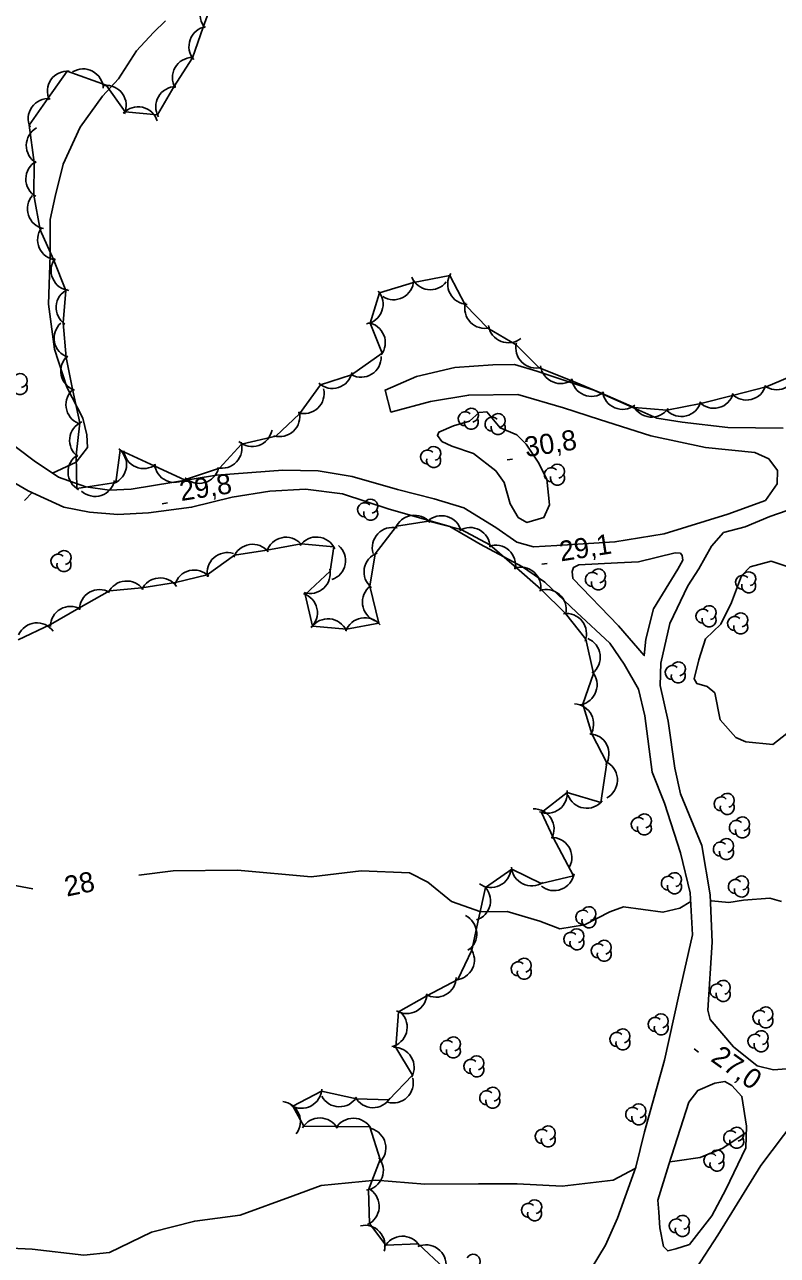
# Model space of a CAD drawing. Extents: x 646142 to 649934, y 5874075 to 5876351.
# Drawn here: x 648451.8 to 648564, y 5875630.2 to 5875813.8 of the extents above; entities that cross this region are included whole.
import ezdxf

# ---------------------------------------------------------------- set-up
doc = ezdxf.new("R2010")
doc.units = 0
for name, color, linetype in [('Niveau 1', 7, 'Continuous'), ('Niveau 2', 7, 'Continuous'), ('Niveau 21', 7, 'Continuous'), ('Niveau 3', 7, 'Continuous'), ('Niveau 44', 7, 'Continuous')]:
    doc.layers.add(name, color=color, linetype=linetype)

msp = doc.modelspace()

# ---------------------------------------------------------------- linework, layer by layer
at = {"layer": 'Niveau 1'}
for points in [[(648472.79, 5875814.36), (648471.03, 5875812.63), (648468.48, 5875809.91), (648465.77, 5875805.73), (648463.39, 5875803.13), (648460.09, 5875798.51), (648457.54, 5875792.98), (648456.36, 5875788.13), (648455.59, 5875784.74), (648455.59, 5875779.4), (648455.34, 5875772.1), (648456.24, 5875765.4), (648458.09, 5875759.69), (648460.49, 5875755.06), (648461.07, 5875752.58), (648461.15, 5875750.69), (648459.49, 5875748.5), (648455.94, 5875746.87)], [(648522.05, 5875747.24), (648518.7, 5875749.79), (648515.47, 5875750.9), (648514.02, 5875751.58), (648513.35, 5875752.51), (648513.54, 5875752.99), (648515.72, 5875753.94), (648518.1, 5875754.62), (648519.55, 5875755.91), (648520.71, 5875756.01), (648522.71, 5875753.63), (648525.18, 5875752.58), (648526.58, 5875751.19), (648528.38, 5875748.5), (648529.65, 5875746), (648530.04, 5875742.14), (648529.22, 5875740.27), (648526.68, 5875739.52), (648525.39, 5875740.27), (648524.17, 5875742.32), (648523.31, 5875745.49), (648522.05, 5875747.24)], [(648452.93, 5875743.98), (648451.77, 5875742.8)], [(648565.42, 5875708.02), (648563.36, 5875706.38), (648559.32, 5875706.78), (648557.81, 5875707.46), (648555.49, 5875710.1), (648554.67, 5875714.1), (648553.55, 5875715.04), (648552, 5875715.49), (648551.59, 5875716.21), (648552.33, 5875719.01), (648553.32, 5875722.18), (648555.57, 5875724.35), (648557.2, 5875727.58), (648558.65, 5875731.55), (648559.98, 5875732.88), (648563.1, 5875733.74), (648565.61, 5875732.92)]]:
    msp.add_lwpolyline(points, dxfattribs=at)
at = {"layer": 'Niveau 2'}
for points in [[(648468.85, 5875686.89), (648473.96, 5875687.53), (648483.54, 5875687.65), (648494.51, 5875686.67), (648501.98, 5875687.54), (648509.18, 5875687.25), (648511.91, 5875685.85), (648515.43, 5875682.97), (648519.82, 5875681.42), (648523.75, 5875681.5), (648528.59, 5875680.04), (648531.58, 5875678.9), (648535.25, 5875679.48), (648539.03, 5875681.44), (648541.09, 5875682.17), (648546.96, 5875681.37), (648549.48, 5875681.97), (648551.1, 5875682.95)], [(648445.28, 5875686.32), (648453.04, 5875684.86)], [(648554.02, 5875683.08), (648554.18, 5875683.08), (648556.76, 5875682.83), (648558.96, 5875683.17), (648562.87, 5875683.48), (648564.61, 5875682.98)], [(648547.98, 5875644.14), (648549.06, 5875644.3), (648552.51, 5875644.8), (648555.89, 5875646.16), (648559.37, 5875648.51)], [(648445.41, 5875631.47), (648452.94, 5875631.08), (648460.61, 5875630.19), (648464.46, 5875630.61), (648470.7, 5875633.63), (648477.15, 5875635.29), (648483.94, 5875636.17), (648491.84, 5875639.04), (648496.01, 5875640.58), (648504.18, 5875641.39), (648511.47, 5875640.82), (648519.46, 5875640.87), (648525.23, 5875640.87), (648531.94, 5875640.48), (648539.52, 5875641.42), (648542.83, 5875643.12)]]:
    msp.add_lwpolyline(points, dxfattribs=at)
at = {"layer": 'Niveau 21'}
for points in [[(648564.9, 5875753.61), (648556.64, 5875753.69), (648549.84, 5875754.48), (648546.07, 5875755.08), (648536.65, 5875759.24), (648528.16, 5875762.09), (648524.82, 5875763.08), (648521.58, 5875763.02), (648515.92, 5875762.64), (648510.23, 5875761.32), (648505.54, 5875759.27), (648506.4, 5875755.98), (648512.3, 5875757.55), (648518.02, 5875758.52), (648525.33, 5875758.59), (648532.12, 5875756.63), (648537.49, 5875754.9), (648545.14, 5875752.44), (648553.3, 5875750.72), (648560.68, 5875749.98), (648562.74, 5875749), (648564.05, 5875747.26), (648564, 5875745.28), (648562.24, 5875742.79), (648556.61, 5875740.78), (648547.12, 5875737.84), (648539.79, 5875736.61), (648531.13, 5875736.07), (648527.66, 5875735.88), (648525.16, 5875736.59), (648522.07, 5875738.76)], [(648522.07, 5875738.76), (648517.28, 5875741.71), (648512.87, 5875743.06), (648507.4, 5875744.44), (648500.61, 5875746.39), (648495.55, 5875747.22), (648490.31, 5875747.34), (648480.39, 5875746.57), (648467.68, 5875744.51), (648464.44, 5875744.34), (648460.92, 5875744.85), (648456.83, 5875746.26), (648453.22, 5875748.73), (648445.49, 5875754.55)], [(648448.52, 5875746.48), (648452.34, 5875744.26), (648457.65, 5875741.8), (648461.47, 5875741.06), (648465.71, 5875740.71), (648470.25, 5875740.94), (648476.68, 5875741.79), (648482.73, 5875743.29), (648488.36, 5875744.19), (648493.69, 5875744.49), (648499.21, 5875743.77), (648505.99, 5875741.54), (648515.18, 5875738.93), (648519.71, 5875736.3), (648526, 5875732.89), (648529.36, 5875730.63), (648534.14, 5875726.07), (648539.03, 5875721.52), (648541.2, 5875718.36), (648543.3, 5875714.63), (648544.28, 5875710.69), (648545.36, 5875702.29), (648547.19, 5875697.62), (648549.56, 5875690.23), (648551.03, 5875684.27), (648551.38, 5875677.98), (648549.32, 5875668.98), (648547.19, 5875659.28), (648544.22, 5875648.6), (648542.9, 5875643.32), (648540.16, 5875635.75), (648538.4, 5875631.7), (648535.25, 5875626.51)], [(648552.75, 5875691.35), (648549.56, 5875699.02), (648548.71, 5875702.85), (648547.73, 5875709.89), (648546.54, 5875715.18), (648546.63, 5875718.52), (648548.01, 5875724.47), (648550.67, 5875730.07), (648552.3, 5875732.61), (648554.21, 5875735.97), (648555.99, 5875738.05), (648559.23, 5875738.88), (648562.87, 5875740.42), (648566.76, 5875741.76)], [(648540.18, 5875733.51), (648534.4, 5875733.22), (648533.62, 5875732.81), (648533.44, 5875732.21), (648533.53, 5875731.17), (648540.31, 5875724.09), (648544.18, 5875719.67), (648544.43, 5875722.13), (648545.54, 5875726.65), (648549.2, 5875732.56), (648549.9, 5875733.9), (648549.84, 5875734.6), (648549.57, 5875734.92), (648548.76, 5875734.97), (648543.3, 5875733.67), (648540.18, 5875733.51)], [(648565.39, 5875658.02), (648563.46, 5875657.87), (648561.02, 5875658.48), (648557.5, 5875661.3), (648554, 5875665.39), (648553.67, 5875666.75), (648554.28, 5875676.9), (648553.98, 5875683.99), (648552.75, 5875691.35)], [(648556.34, 5875640.03), (648559.3, 5875646.24), (648559.4, 5875649.47), (648558.73, 5875653.89), (648557.24, 5875655.5), (648556.17, 5875656.11), (648554.7, 5875655.88), (648552.16, 5875654.76), (648550.81, 5875653.04), (648547.85, 5875643.73), (648546.19, 5875638.43), (648546.33, 5875636.6), (648546.5, 5875634.31), (648547.05, 5875631.48), (648547.67, 5875630.84), (648548.9, 5875631.17), (648550.91, 5875631.78), (648554.24, 5875636.07), (648556.34, 5875640.03)], [(648548.06, 5875622.26), (648555.12, 5875633.18), (648561.54, 5875643.57), (648566.64, 5875650.3)]]:
    msp.add_lwpolyline(points, dxfattribs=at)
at = {"layer": 'Niveau 3'}
for p, q in [((648523.72, 5875748.85), (648524.51, 5875748.97)), ((648472.29, 5875742.31), (648473.08, 5875742.43)), ((648528.9, 5875733.29), (648529.69, 5875733.42)), ((648551.61, 5875660.98), (648552.26, 5875660.51))]:
    msp.add_line(p, q, dxfattribs=at)
at = {"layer": 'Niveau 44'}
for points in [[(648480.17, 5875818.26), (648478.44, 5875813.41), (648476.82, 5875808.84), (648474.02, 5875804.54), (648471.61, 5875800.32), (648466.79, 5875800.79), (648463.96, 5875804.74), (648458.14, 5875806.86), (648455.27, 5875802.76), (648452.5, 5875798.78), (648453.24, 5875793.21), (648453.18, 5875788.35), (648454.14, 5875783.2)], [(648454.14, 5875783.2), (648456.09, 5875778.76), (648457.92, 5875774.14), (648457.55, 5875769.3), (648457.97, 5875764.14), (648458.94, 5875759.39), (648460.03, 5875754.37), (648459.47, 5875749.55), (648459.58, 5875744.57), (648465.42, 5875745.5), (648466.05, 5875750.31), (648471.21, 5875747.91), (648475.62, 5875745.88), (648480.84, 5875747.63), (648484.14, 5875751.19), (648489.26, 5875752.38), (648492.79, 5875755.71), (648495.9, 5875760.08), (648500.52, 5875761.57), (648505.12, 5875764.77), (648503.29, 5875769.27), (648504.72, 5875773.78), (648509.76, 5875775.32), (648515.17, 5875776.38), (648517.45, 5875771.98), (648520.85, 5875768.51), (648525.07, 5875766.01), (648528.52, 5875762.6), (648533.4, 5875760.63), (648537.88, 5875758.76), (648542.69, 5875756.68), (648547.52, 5875756.29), (648552.63, 5875757.25), (648557.33, 5875758.44), (648562.35, 5875759.75), (648566.82, 5875761.64)], [(648528.78, 5875685.64), (648533.63, 5875686.81), (648530.59, 5875692.54), (648528.86, 5875696.25), (648532.7, 5875699.22), (648537.72, 5875697.76), (648538.58, 5875703.65), (648536.36, 5875707.97), (648535, 5875712.41), (648536.6, 5875716.99), (648535.44, 5875722.11), (648532.45, 5875725.93), (648528.76, 5875729.57), (648525.11, 5875732.76), (648521.17, 5875736.17), (648516.9, 5875738.47), (648512, 5875739.74), (648507.22, 5875738.95), (648504.06, 5875734.82), (648503.26, 5875730.04), (648504.58, 5875724.48), (648499.8, 5875723.6), (648494.7, 5875724.05), (648493.64, 5875728.79), (648497.34, 5875732.26), (648497.89, 5875735.89), (648493.05, 5875736.32), (648487.91, 5875735.4), (648483.11, 5875734.64), (648479.01, 5875731.71), (648474.3, 5875730.55), (648469.26, 5875729.77), (648464.43, 5875729.32), (648459.86, 5875726.74), (648455.66, 5875724.31), (648450.85, 5875722.03)], [(648514.41, 5875628.2), (648510.48, 5875631.89), (648505.63, 5875631.71), (648503.2, 5875634.92), (648503.05, 5875639.96), (648504.8, 5875644.48), (648503.26, 5875649.38), (648498.4, 5875649.42), (648493.4, 5875649.47), (648491.76, 5875652.43), (648496.06, 5875654.68), (648501.26, 5875653.52), (648506.11, 5875653.38), (648509.63, 5875657.06), (648507.12, 5875661.21), (648507.52, 5875666.53), (648511.75, 5875668.9), (648516.39, 5875671.33), (648518.49, 5875675.71), (648519.45, 5875680.33), (648520.49, 5875685.07), (648524.43, 5875687.79), (648528.78, 5875685.64)]]:
    msp.add_lwpolyline(points, dxfattribs=at)
for centre, radius, start, end in [((648480.97, 5875815.25), 3, 100.4854, 220.4634), ((648479.3, 5875810.54), 3, 100.4854, 220.4634), ((648476.83, 5875805.9), 3, 90.3075, 210.2855), ((648458.19, 5875803.86), 3, 85.0929, 205.0708), ((648460.53, 5875804.19), 3, 1.948, 121.926), ((648463.95, 5875801.74), 3, 335.6703, 95.6483), ((648474.35, 5875801.55), 3, 90.3075, 210.2855), ((648455.33, 5875799.76), 3, 85.0929, 205.0708), ((648468.71, 5875798.54), 3, 17.2122, 137.1902), ((648455.04, 5875795.76), 3, 119.2664, 239.2443), ((648454.98, 5875790.76), 3, 119.2664, 239.2443), ((648455.21, 5875786.3), 3, 138.2561, 258.234), ((648456.73, 5875781.69), 3, 143.7898, 263.7678), ((648458.74, 5875777.12), 3, 143.7898, 263.7678), ((648506.79, 5875775.75), 3, 237.5834, 357.5613), ((648512.29, 5875777.24), 3, 202.1661, 322.144), ((648517.87, 5875775.06), 3, 147.7946, 267.7725), ((648459.49, 5875771.58), 3, 115.6014, 235.5794), ((648502.24, 5875772.09), 3, 280.2814, 40.2593), ((648520.41, 5875771.48), 3, 164.4334, 284.4114), ((648459.19, 5875767.02), 3, 131.5031, 251.4811), ((648502.57, 5875766.35), 3, 322.1083, 82.0862), ((648523.92, 5875769.33), 3, 188.486, 308.464), ((648528.03, 5875765.56), 3, 165.3127, 285.2907), ((648460.18, 5875762.12), 3, 131.5031, 251.4811), ((648501.96, 5875764.19), 3, 241.6713, 1.6493), ((648531.7, 5875763.25), 3, 187.349, 307.327), ((648451.13, 5875760.68), 1.05, 282.2692, 149.7263), ((648497.67, 5875762.51), 3, 227.829, 347.807), ((648536.32, 5875761.33), 3, 187.349, 307.327), ((648563.9, 5875762.32), 3, 232.8599, 352.8379), ((648451.13, 5875759.63), 1.05, 166.9369, 29.6212), ((648460.96, 5875757.09), 3, 128.1863, 248.1643), ((648493.45, 5875758.76), 3, 253.3616, 13.3395), ((648540.93, 5875759.4), 3, 187.349, 307.327), ((648559.39, 5875760.78), 3, 224.1775, 344.1555), ((648545.25, 5875758.24), 3, 205.4194, 325.3974), ((648549.7, 5875758.33), 3, 224.1775, 344.1555), ((648554.55, 5875759.56), 3, 224.1775, 344.1555), ((648489.82, 5875755.33), 3, 253.3616, 13.3395), ((648517.49, 5875754.99), 1.05, 44.1154, 269.804), ((648518.39, 5875755.52), 1.05, 282.2692, 149.7263), ((648521.49, 5875754.19), 1.05, 44.1154, 269.804), ((648522.39, 5875754.72), 1.05, 282.2692, 149.7263), ((648461.5, 5875751.76), 3, 113.4788, 233.4568), ((648485.74, 5875753.87), 3, 228.6423, 348.6202), ((648518.39, 5875754.47), 1.05, 166.9369, 29.6212), ((648522.39, 5875753.67), 1.05, 166.9369, 29.6212), ((648481.2, 5875750.61), 3, 257.0786, 17.0565), ((648461.27, 5875747.05), 3, 121.8621, 241.84), ((648463.99, 5875748.14), 3, 292.4509, 52.4288), ((648469.55, 5875750.56), 3, 186.742, 306.7199), ((648511.88, 5875749.29), 1.05, 44.1154, 269.804), ((648512.78, 5875749.82), 1.05, 282.2692, 149.7263), ((648474.15, 5875748.5), 3, 185.2948, 305.2728), ((648512.78, 5875748.77), 1.05, 166.9369, 29.6212), ((648531.23, 5875747.18), 1.05, 282.2692, 149.7263), ((648477.8, 5875748.35), 3, 225.8188, 345.7968), ((648530.33, 5875746.65), 1.05, 44.1154, 269.804), ((648531.23, 5875746.13), 1.05, 166.9369, 29.6212), ((648462.28, 5875746.41), 3, 228.3509, 348.3288), ((648502.49, 5875741.42), 1.05, 44.1154, 269.804), ((648503.39, 5875741.95), 1.05, 282.2692, 149.7263), ((648503.39, 5875740.9), 1.05, 166.9369, 29.6212), ((648509.9, 5875737.6), 3, 39.4277, 159.4057), ((648513.96, 5875737.53), 3, 13.9888, 133.9667), ((648506.63, 5875735.78), 3, 76.7855, 196.7634), ((648518.2, 5875735.77), 3, 1.6497, 121.6276), ((648490.77, 5875734.32), 3, 42.5348, 162.5127), ((648495.31, 5875734.35), 3, 24.8743, 144.8523), ((648457.67, 5875734.28), 1.05, 282.2692, 149.7263), ((648482, 5875732.03), 3, 71.7627, 191.7406), ((648485.78, 5875733.27), 3, 39.0124, 158.9904), ((648496.64, 5875733.83), 3, 288.8705, 48.8485), ((648505.4, 5875732.14), 3, 110.5674, 230.5454), ((648522.01, 5875733.13), 3, 348.8408, 108.8187), ((648456.77, 5875733.75), 1.05, 44.1154, 269.804), ((648457.67, 5875733.23), 1.05, 166.9369, 29.6212), ((648471.99, 5875728.25), 3, 35.297, 155.275), ((648477.08, 5875729.42), 3, 43.8351, 163.8131), ((648494.36, 5875731.92), 3, 252.4881, 12.4661), ((648525.77, 5875729.84), 3, 348.8408, 108.8187), ((648536.44, 5875731.02), 1.05, 44.1154, 269.804), ((648537.34, 5875731.55), 1.05, 282.2692, 149.7263), ((648558.84, 5875730.59), 1.05, 44.1154, 269.804), ((648559.74, 5875731.12), 1.05, 282.2692, 149.7263), ((648462.97, 5875726.51), 3, 60.157, 180.135), ((648467.01, 5875727.79), 3, 35.297, 155.275), ((648505.15, 5875727.64), 3, 127.4455, 247.4234), ((648529.54, 5875726.54), 3, 348.8408, 108.8187), ((648537.34, 5875730.5), 1.05, 166.9369, 29.6212), ((648559.74, 5875730.07), 1.05, 166.9369, 29.6212), ((648492.45, 5875726.04), 3, 312.5475, 72.5255), ((648458.65, 5875724), 3, 60.157, 180.135), ((648532.56, 5875722.94), 3, 338.0924, 98.0704), ((648552.93, 5875725.53), 1.05, 44.1154, 269.804), ((648553.83, 5875726.06), 1.05, 282.2692, 149.7263), ((648558.55, 5875724.98), 1.05, 282.2692, 149.7263), ((648453.64, 5875721.54), 3, 35.8488, 155.8267), ((648497.03, 5875722.15), 3, 24.7748, 144.7528), ((648502.51, 5875722.31), 3, 40.4171, 160.395), ((648553.83, 5875725.01), 1.05, 166.9369, 29.6212), ((648557.65, 5875724.45), 1.05, 44.1154, 269.804), ((648558.55, 5875723.93), 1.05, 166.9369, 29.6212), ((648534.61, 5875719.42), 3, 307.6257, 67.6037), ((648549.25, 5875717.67), 1.05, 282.2692, 149.7263), ((648534.14, 5875715.28), 3, 280.708, 40.686), ((648548.35, 5875717.14), 1.05, 44.1154, 269.804), ((648549.25, 5875716.62), 1.05, 166.9369, 29.6212), ((648533.63, 5875709.46), 3, 326.9251, 86.9031), ((648535.91, 5875705), 3, 327.2248, 87.2028), ((648537.18, 5875701.1), 3, 297.9862, 57.9641), ((648529.7, 5875699.13), 3, 247.6523, 7.6302), ((648535.6, 5875699.89), 3, 200.7238, 320.7017), ((648555.64, 5875697.53), 1.05, 44.1154, 269.804), ((648556.54, 5875698.06), 1.05, 282.2692, 149.7263), ((648527.73, 5875693.79), 3, 331.9733, 91.9512), ((648556.54, 5875697.01), 1.05, 166.9369, 29.6212), ((648543.29, 5875694.46), 1.05, 44.1154, 269.804), ((648544.19, 5875694.99), 1.05, 282.2692, 149.7263), ((648557.91, 5875694.02), 1.05, 44.1154, 269.804), ((648558.81, 5875694.55), 1.05, 282.2692, 149.7263), ((648544.19, 5875693.94), 1.05, 166.9369, 29.6212), ((648558.81, 5875693.5), 1.05, 166.9369, 29.6212), ((648530.38, 5875689.54), 3, 331.9733, 91.9512), ((648555.53, 5875690.79), 1.05, 44.1154, 269.804), ((648556.43, 5875691.32), 1.05, 282.2692, 149.7263), ((648556.43, 5875690.27), 1.05, 166.9369, 29.6212), ((648521.32, 5875688.06), 3, 235.3719, 355.3498), ((648527.39, 5875688.29), 3, 183.6282, 303.6061), ((648548.67, 5875686.22), 1.05, 282.2692, 149.7263), ((648530.74, 5875687.6), 3, 230.8488, 350.8268), ((648547.77, 5875685.69), 1.05, 44.1154, 269.804), ((648548.67, 5875685.17), 1.05, 166.9369, 29.6212), ((648557.76, 5875685.2), 1.05, 44.1154, 269.804), ((648558.66, 5875685.73), 1.05, 282.2692, 149.7263), ((648518.25, 5875683.08), 3, 287.5842, 47.5621), ((648558.66, 5875684.68), 1.05, 166.9369, 29.6212), ((648535.02, 5875680.62), 1.05, 44.1154, 269.804), ((648535.92, 5875681.15), 1.05, 282.2692, 149.7263), ((648516.2, 5875678.17), 3, 304.2843, 64.2622), ((648535.92, 5875680.1), 1.05, 166.9369, 29.6212), ((648533.23, 5875677.33), 1.05, 44.1154, 269.804), ((648534.13, 5875677.86), 1.05, 282.2692, 149.7263), ((648534.13, 5875676.81), 1.05, 166.9369, 29.6212), ((648537.31, 5875675.61), 1.05, 44.1154, 269.804), ((648538.21, 5875676.14), 1.05, 282.2692, 149.7263), ((648515.85, 5875674.28), 3, 274.3112, 34.2892), ((648526.28, 5875673.46), 1.05, 282.2692, 149.7263), ((648538.21, 5875675.09), 1.05, 166.9369, 29.6212), ((648525.38, 5875672.93), 1.05, 44.1154, 269.804), ((648526.28, 5875672.41), 1.05, 166.9369, 29.6212), ((648513.14, 5875671.7), 3, 239.2356, 359.2135), ((648555.04, 5875669.63), 1.05, 44.1154, 269.804), ((648555.94, 5875670.16), 1.05, 282.2692, 149.7263), ((648508.77, 5875669.25), 3, 239.2356, 359.2135), ((648555.94, 5875669.11), 1.05, 166.9369, 29.6212), ((648562.31, 5875666.2), 1.05, 282.2692, 149.7263), ((648505.83, 5875664.23), 3, 283.7527, 43.7307), ((648545.8, 5875664.64), 1.05, 44.1154, 269.804), ((648546.7, 5875665.17), 1.05, 282.2692, 149.7263), ((648561.41, 5875665.67), 1.05, 44.1154, 269.804), ((648562.31, 5875665.15), 1.05, 166.9369, 29.6212), ((648540.09, 5875662.39), 1.05, 44.1154, 269.804), ((648540.99, 5875662.92), 1.05, 282.2692, 149.7263), ((648546.7, 5875664.12), 1.05, 166.9369, 29.6212), ((648561.58, 5875662.65), 1.05, 282.2692, 149.7263), ((648514.82, 5875661.2), 1.05, 44.1154, 269.804), ((648515.72, 5875661.73), 1.05, 282.2692, 149.7263), ((648540.99, 5875661.87), 1.05, 166.9369, 29.6212), ((648560.68, 5875662.12), 1.05, 44.1154, 269.804), ((648561.58, 5875661.6), 1.05, 166.9369, 29.6212), ((648506.87, 5875658.22), 3, 331.1712, 91.1492), ((648515.72, 5875660.68), 1.05, 166.9369, 29.6212), ((648519.22, 5875658.9), 1.05, 282.2692, 149.7263), ((648518.32, 5875658.37), 1.05, 44.1154, 269.804), ((648519.22, 5875657.85), 1.05, 166.9369, 29.6212), ((648506.74, 5875655.92), 3, 253.8932, 13.8712), ((648493.1, 5875655.12), 3, 237.6009, 357.5789), ((648520.69, 5875653.69), 1.05, 44.1154, 269.804), ((648521.59, 5875654.22), 1.05, 282.2692, 149.7263), ((648489.91, 5875650.15), 3, 322.5741, 82.552), ((648498.74, 5875655.35), 3, 208.41, 328.3879), ((648503.74, 5875655.21), 3, 208.41, 328.3879), ((648521.59, 5875653.17), 1.05, 166.9369, 29.6212), ((648542.46, 5875651.21), 1.05, 44.1154, 269.804), ((648543.36, 5875651.74), 1.05, 282.2692, 149.7263), ((648495.81, 5875647.68), 3, 29.4788, 149.4567), ((648500.81, 5875647.64), 3, 29.4788, 149.4567), ((648543.36, 5875650.69), 1.05, 166.9369, 29.6212), ((648502.65, 5875646.22), 3, 313.4991, 73.4771), ((648528.96, 5875647.92), 1.05, 44.1154, 269.804), ((648529.86, 5875648.45), 1.05, 282.2692, 149.7263), ((648557.06, 5875647.72), 1.05, 44.1154, 269.804), ((648557.96, 5875648.25), 1.05, 282.2692, 149.7263), ((648529.86, 5875647.4), 1.05, 166.9369, 29.6212), ((648557.96, 5875647.2), 1.05, 166.9369, 29.6212), ((648554.11, 5875644.32), 1.05, 44.1154, 269.804), ((648555.01, 5875644.85), 1.05, 282.2692, 149.7263), ((648502.28, 5875642.86), 3, 278.8615, 38.8394), ((648555.01, 5875643.8), 1.05, 166.9369, 29.6212), ((648501.66, 5875637.49), 3, 295.0148, 54.9928), ((648526.93, 5875636.9), 1.05, 44.1154, 269.804), ((648527.83, 5875637.43), 1.05, 282.2692, 149.7263), ((648527.83, 5875636.38), 1.05, 166.9369, 29.6212), ((648549.85, 5875635.1), 1.05, 282.2692, 149.7263), ((648502.52, 5875631.67), 3, 342.8701, 102.848), ((648548.95, 5875634.57), 1.05, 44.1154, 269.804), ((648549.85, 5875634.05), 1.05, 166.9369, 29.6212), ((648508.12, 5875630.04), 3, 32.1348, 152.1128), ((648511.64, 5875628.75), 3, 353.8273, 113.8052), ((648518.68, 5875629.29), 1.05, 282.2692, 149.7263)]:
    msp.add_arc(centre, radius, start, end, dxfattribs=at)

# ---------------------------------------------------------------- texts
at = {"layer": 'Niveau 2'}
msp.add_text('28', height=3, rotation=11.7366, dxfattribs=at).set_placement((648458.08, 5875683.69))
at = {"layer": 'Niveau 3'}
for s, rotation, p in [('30,8 ', 8.9405, (648526.57, 5875749.25)), ('29,8 ', 8.9405, (648475.14, 5875742.71)), ('29,1 ', 8.9405, (648531.75, 5875733.7)), ('27,0 ', 324.4661, (648553.93, 5875659.27))]:
    msp.add_text(s, height=3, rotation=rotation, dxfattribs=at).set_placement(p)

doc.saveas('drawing.dxf')
